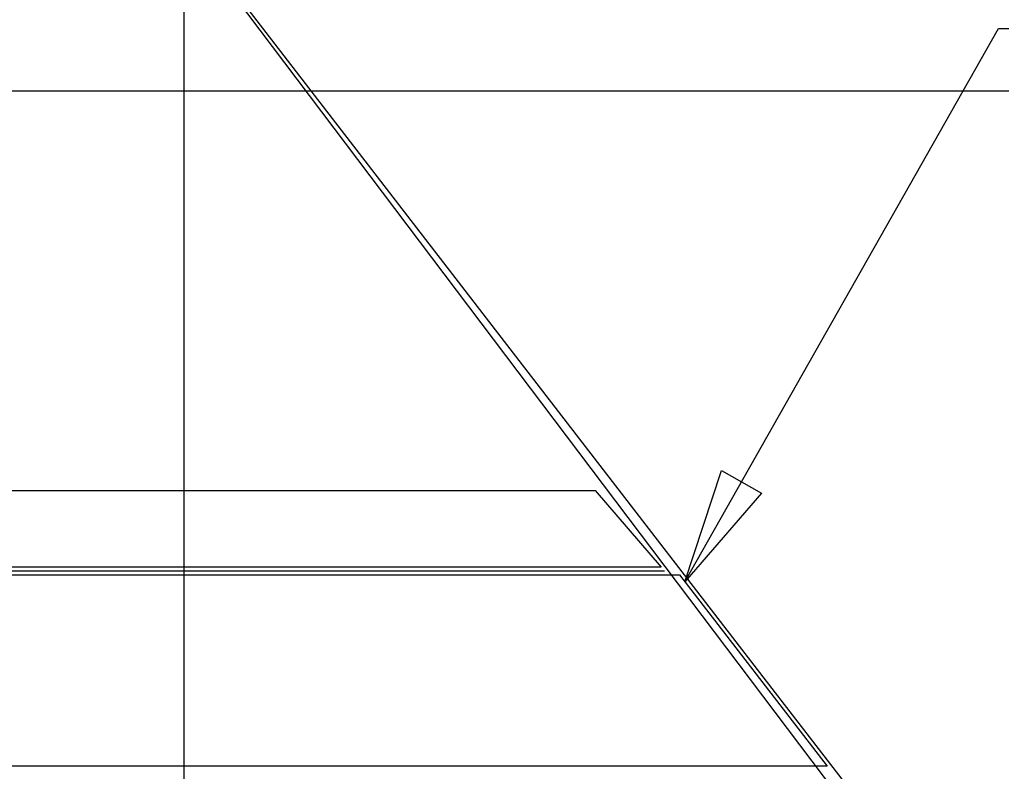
# Model space of a CAD drawing. Extents: x 1578769 to 1579225, y 724002 to 724828.
# Drawn here: x 1578881.91 to 1578887.04, y 724538.42 to 724542.35 of the extents above; entities that cross this region are included whole.
import ezdxf

# ---------------------------------------------------------------- set-up
doc = ezdxf.new("R2010")
doc.units = 0
for name, color, linetype in [('1', 7, 'Continuous'), ('Default', 7, 'Continuous'), ('Old_Level_41', 7, 'Continuous'), ('R_Exist Surface', 7, 'Continuous'), ('R_Fin Surface', 7, 'Continuous')]:
    doc.layers.add(name, color=color, linetype=linetype)

msp = doc.modelspace()

# ---------------------------------------------------------------- linework, layer by layer
at = {"layer": '1'}
msp.add_lwpolyline([(1578885.3809, 724539.411), (1578887.0199, 724542.3023), (1578889.3338, 724542.3023)], dxfattribs=at)
msp.add_lwpolyline([(1578885.7812, 724539.8738), (1578885.3809, 724539.411), (1578885.5724, 724539.9922)], close=True, dxfattribs=at)
at = {"layer": 'Default'}
msp.add_lwpolyline([(1578827.7658, 724545.7781), (1578841.7458, 724545.8736), (1578855.1258, 724545.9794), (1578880.2858, 724546.1651), (1578882.4758, 724543.2012), (1578888.4658, 724535.2659), (1578896.6458, 724531.0035), (1578897.9558, 724530.2068), (1578900.0658, 724530.2938), (1578933.1258, 724531.6923), (1578958.3058, 724535.0516), (1578969.8858, 724536.5397), (1578983.9258, 724537.6073), (1579000.8558, 724538.8884), (1579028.4258, 724540.2665), (1579057.4558, 724541.7905), (1579058.7558, 724541.812)], dxfattribs=at)
at = {"layer": 'Old_Level_41'}
msp.add_line((1578882.7658, 724526.9761), (1578882.7658, 724556.9761), dxfattribs=at)
msp.add_lwpolyline([(1578827.7658, 724541.9761), (1578888.4746, 724541.9761)], dxfattribs=at)
at = {"layer": 'R_Exist Surface'}
msp.add_lwpolyline([(1578827.7658, 724545.7526), (1578832.8699, 724545.8295), (1578835.855, 724545.8295), (1578849.8501, 724545.921), (1578865.9354, 724546.0718), (1578876.8945, 724546.144), (1578879.811, 724546.1669), (1578880.8518, 724545.4688), (1578882.7948, 724542.7984), (1578885.8829, 724538.7926), (1578888.7628, 724535.059), (1578896.849, 724530.9129), (1578897.8097, 724530.272), (1578902.7711, 724530.3859), (1578927.7658, 724531.4454)], dxfattribs=at)
at = {"layer": 'R_Fin Surface'}
for p, q in [((1578873.3736, 724539.887), (1578884.9129, 724539.887)), ((1578884.9129, 724539.887), (1578885.2573, 724539.487)), ((1578885.2573, 724539.487), (1578873.2792, 724539.487)), ((1578873.2745, 724539.467), (1578885.2745, 724539.467)), ((1578873.2745, 724539.467), (1578885.2745, 724539.467)), ((1578873.3069, 724539.447), (1578885.3532, 724539.447)), ((1578885.3532, 724539.447), (1578886.1242, 724538.447)), ((1578886.1242, 724538.447), (1578873.8076, 724538.447))]:
    msp.add_line(p, q, dxfattribs=at)

doc.saveas('drawing.dxf')
